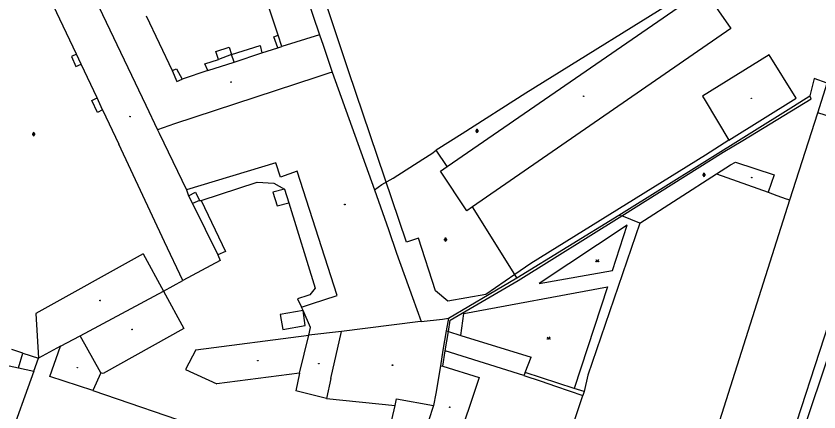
# Model space of a CAD drawing. Extents: x -599770 to -598493, y -1162076 to -1159209.
# Drawn here: x -599147.3 to -599018.2, y -1161324.2 to -1161260.5 of the extents above; entities that cross this region are included whole.
import ezdxf

# ---------------------------------------------------------------- set-up
doc = ezdxf.new("R2010")
doc.units = 0
doc.layers.add('Podklad', color=7, linetype='Continuous')

msp = doc.modelspace()

# ---------------------------------------------------------------- linework, layer by layer
at = {"layer": 'Podklad'}
for p, q in [((-599144.72, -1161279.54), (-599144.22, -1161279.54)), ((-599144.6, -1161279.41), (-599144.6, -1161279.66)), ((-599144.35, -1161279.41), (-599144.35, -1161279.66)), ((-599073.44, -1161279.03), (-599072.94, -1161279.03)), ((-599073.32, -1161278.9), (-599073.32, -1161279.15)), ((-599073.07, -1161278.9), (-599073.07, -1161279.15)), ((-599036.94, -1161286.09), (-599036.44, -1161286.09)), ((-599036.82, -1161285.96), (-599036.82, -1161286.21)), ((-599036.57, -1161285.96), (-599036.57, -1161286.21)), ((-599078.37, -1161296.37), (-599078.37, -1161296.62)), ((-599078.12, -1161296.37), (-599078.12, -1161296.62)), ((-599078.49, -1161296.5), (-599077.99, -1161296.5))]:
    msp.add_line(p, q, dxfattribs=at)
for points in [[(-599071.74, -1161305.34), (-599077.88, -1161306.38), (-599079.83, -1161304.74), (-599082.59, -1161296.27), (-599084.54, -1161296.9), (-599093.86, -1161269.34), (-599102.17, -1161244.41), (-599110.62, -1161217.55), (-599088.64, -1161207.21)], [(-599113.27, -1161219.9), (-599098.48, -1161263.56)], [(-599139.19, -1161248.14), (-599126.4, -1161274.89)], [(-599105.17, -1161263.64), (-599109.11, -1161251.6)], [(-599137.55, -1161266.68), (-599143.4, -1161254.34)], [(-599077.98, -1161284.76), (-599036.72, -1161256.3)], [(-599038.35, -1161256.17), (-599065.33, -1161272.97)], [(-599036.72, -1161256.3), (-599032.35, -1161262.53)], [(-599126.37, -1161260.51), (-599122.17, -1161269.3)], [(-599032.35, -1161262.53), (-599073.91, -1161291.24)], [(-599105.84, -1161263.89), (-599105.17, -1161263.64)], [(-599105.22, -1161265.66), (-599105.84, -1161263.89)], [(-599104.57, -1161265.42), (-599105.17, -1161263.64)], [(-599098.48, -1161263.56), (-599104.57, -1161265.42)], [(-599098.48, -1161263.56), (-599097.91, -1161265.25)], [(-599112.63, -1161266.74), (-599108.04, -1161265.27)], [(-599108.04, -1161265.27), (-599107.75, -1161266.46)], [(-599105.22, -1161265.66), (-599104.57, -1161265.42)], [(-599097.91, -1161265.25), (-599096.46, -1161269.57)], [(-599137.55, -1161266.68), (-599138.39, -1161267.06)], [(-599136.83, -1161268.3), (-599137.55, -1161266.68)], [(-599115.18, -1161266.26), (-599113.04, -1161265.57)], [(-599114.74, -1161267.56), (-599115.18, -1161266.26)], [(-599113.04, -1161265.57), (-599112.63, -1161266.74)], [(-599112.23, -1161267.97), (-599107.75, -1161266.46)], [(-599107.75, -1161266.46), (-599105.22, -1161265.66)], [(-599138.39, -1161267.06), (-599137.67, -1161268.67)], [(-599116.94, -1161268.22), (-599114.74, -1161267.56)], [(-599116.48, -1161269.33), (-599112.23, -1161267.97)], [(-599112.63, -1161266.74), (-599114.74, -1161267.56)], [(-599112.23, -1161267.97), (-599112.63, -1161266.74)], [(-599026.22, -1161266.76), (-599036.91, -1161273.43)], [(-599021.84, -1161273.76), (-599026.22, -1161266.76)], [(-599137.67, -1161268.67), (-599136.83, -1161268.3)], [(-599134.25, -1161273.72), (-599136.83, -1161268.3)], [(-599122.17, -1161269.3), (-599121.5, -1161269.02)], [(-599122.17, -1161269.3), (-599121.42, -1161271.08)], [(-599121.5, -1161269.02), (-599120.61, -1161270.72)], [(-599116.48, -1161269.33), (-599116.94, -1161268.22)], [(-599099.09, -1161270.43), (-599121.82, -1161277.86)], [(-599116.48, -1161269.33), (-599120.61, -1161270.72)], [(-599097.01, -1161269.71), (-599099.09, -1161270.43)], [(-599096.46, -1161269.57), (-599097.01, -1161269.71)], [(-599096.46, -1161269.57), (-599089.65, -1161288.48)], [(-599121.42, -1161271.08), (-599120.61, -1161270.72)], [(-599018.96, -1161270.61), (-599019.65, -1161273.39)], [(-599016.89, -1161271.32), (-599018.96, -1161270.61)], [(-599018.41, -1161276.11), (-599016.89, -1161271.32)], [(-599065.33, -1161272.97), (-599075.58, -1161279.46)], [(-599135.09, -1161274.12), (-599134.25, -1161273.72)], [(-599134.19, -1161276.05), (-599135.09, -1161274.12)], [(-599133.39, -1161275.61), (-599134.25, -1161273.72)], [(-599036.91, -1161273.43), (-599036.48, -1161274.15)], [(-599036.48, -1161274.15), (-599032.68, -1161280.53)], [(-599032.68, -1161280.53), (-599021.84, -1161273.76)], [(-599030.46, -1161280.57), (-599019.43, -1161273.87)], [(-599022.32, -1161275.06), (-599019.65, -1161273.39)], [(-599019.43, -1161273.87), (-599019.65, -1161273.39)], [(-599133.39, -1161275.61), (-599134.19, -1161276.05)], [(-599133.39, -1161275.61), (-599130.79, -1161281.14)], [(-599126.4, -1161274.89), (-599124.55, -1161278.86)], [(-599050.4, -1161292.57), (-599022.32, -1161275.06)], [(-599022.91, -1161290.1), (-599018.41, -1161276.11)], [(-599003.55, -1161280.85), (-599018.41, -1161276.11)], [(-599121.82, -1161277.86), (-599124.55, -1161278.86)], [(-599124.55, -1161278.86), (-599124.29, -1161279.38)], [(-599124.29, -1161279.38), (-599119.88, -1161288.5)], [(-599075.58, -1161279.46), (-599079.73, -1161282.11)], [(-599032.68, -1161280.53), (-599036.46, -1161282.89)], [(-599033.61, -1161282.42), (-599030.46, -1161280.57)], [(-599123.41, -1161296.83), (-599130.79, -1161281.14)], [(-599080.45, -1161282.63), (-599079.73, -1161282.11)], [(-599077.98, -1161284.76), (-599079.73, -1161282.11)], [(-599081.91, -1161283.57), (-599080.45, -1161282.63)], [(-599036.46, -1161282.89), (-599064.5, -1161300.35)], [(-599049.91, -1161292.69), (-599033.61, -1161282.42)], [(-599105.5, -1161284.17), (-599119.88, -1161288.5)], [(-599104.75, -1161286.44), (-599105.5, -1161284.17)], [(-599086.67, -1161286.59), (-599081.91, -1161283.57)], [(-599079.06, -1161285.51), (-599077.98, -1161284.76)], [(-599034.66, -1161285.94), (-599032.4, -1161284.49)], [(-599032.4, -1161284.49), (-599031.61, -1161284.04)], [(-599031.61, -1161284.04), (-599025.43, -1161286.09)], [(-599102.09, -1161285.48), (-599104.75, -1161286.44)], [(-599095.67, -1161305.49), (-599102.09, -1161285.48)], [(-599074.79, -1161291.85), (-599079.06, -1161285.51)], [(-599047, -1161293.85), (-599034.66, -1161285.94)], [(-599034.66, -1161285.94), (-599026.36, -1161288.88)], [(-599025.43, -1161286.09), (-599026.36, -1161288.88)], [(-599117.55, -1161290.21), (-599108.55, -1161287.27)], [(-599108.55, -1161287.27), (-599105.84, -1161287.4)], [(-599088.47, -1161287.65), (-599086.67, -1161286.59)], [(-599119.88, -1161288.5), (-599119.54, -1161289.44)], [(-599104.13, -1161288.38), (-599105.99, -1161288.85)], [(-599105.84, -1161287.4), (-599104.13, -1161288.38)], [(-599104.13, -1161288.38), (-599103.45, -1161290.59)], [(-599089.65, -1161288.48), (-599088.47, -1161287.65)], [(-599089.65, -1161288.48), (-599087.4, -1161294.89)], [(-599119.54, -1161289.44), (-599118.43, -1161288.89)], [(-599119.54, -1161289.44), (-599118.91, -1161290.71)], [(-599118.43, -1161288.89), (-599117.81, -1161290.21)], [(-599105.99, -1161288.85), (-599105.31, -1161291.08)], [(-599026.36, -1161288.88), (-599024.96, -1161289.39)], [(-599024.96, -1161289.39), (-599023.45, -1161289.96)], [(-599023.45, -1161289.96), (-599022.91, -1161290.1)], [(-599117.81, -1161290.21), (-599118.91, -1161290.71)], [(-599118.91, -1161290.71), (-599114.86, -1161298.95)], [(-599117.81, -1161290.21), (-599117.55, -1161290.21)], [(-599117.55, -1161290.21), (-599113.6, -1161298.41)], [(-599105.31, -1161291.08), (-599103.45, -1161290.59)], [(-599103.45, -1161290.59), (-599099.21, -1161304.29)], [(-599073.91, -1161291.24), (-599074.79, -1161291.85)], [(-599067.08, -1161302.13), (-599073.91, -1161291.24)], [(-599037.68, -1161336.7), (-599022.91, -1161290.1)], [(-599066.77, -1161302.62), (-599050.4, -1161292.57)], [(-599066.57, -1161303.05), (-599049.91, -1161292.69)], [(-599050.4, -1161292.57), (-599049.91, -1161292.69)], [(-599047, -1161293.85), (-599049.91, -1161292.69)], [(-599087.4, -1161294.89), (-599086.1, -1161298.66)], [(-599049.05, -1161294.18), (-599063.18, -1161303.55), (-599051.38, -1161301.48)], [(-599047, -1161293.85), (-599055.35, -1161318.3)], [(-599051.38, -1161301.48), (-599049.05, -1161294.18)], [(-599024.72, -1161339.12), (-599010, -1161295.43)], [(-599120.45, -1161303.07), (-599123.41, -1161296.83)], [(-599126.86, -1161298.78), (-599144.09, -1161308.38)], [(-599126.86, -1161298.78), (-599123.59, -1161304.77)], [(-599113.6, -1161298.41), (-599114.86, -1161298.95)], [(-599114.86, -1161298.95), (-599114.5, -1161299.87)], [(-599086.1, -1161298.66), (-599083.55, -1161305.8)], [(-599114.5, -1161299.87), (-599120.45, -1161303.07)], [(-599054.09, -1161299.7), (-599053.84, -1161300.07), (-599053.59, -1161299.7)], [(-599064.5, -1161300.35), (-599067.08, -1161302.13)], [(-599013.72, -1161301), (-599026.21, -1161339.36)], [(-599077.77, -1161309.15), (-599071.21, -1161305.25), (-599066.77, -1161302.62)], [(-599067.08, -1161302.13), (-599071.74, -1161305.34)], [(-599066.77, -1161302.62), (-599067.08, -1161302.13)], [(-599123.59, -1161304.77), (-599120.45, -1161303.07)], [(-599077.47, -1161309.42), (-599066.57, -1161303.05)], [(-599075.76, -1161311.89), (-599075.3, -1161308.36), (-599052.21, -1161304.06), (-599057.57, -1161320.41)], [(-599136.97, -1161311.95), (-599123.59, -1161304.77)], [(-599123.59, -1161304.77), (-599120.33, -1161310.81)], [(-599100.04, -1161305.38), (-599100.38, -1161305.48)], [(-599099.21, -1161304.29), (-599100.04, -1161305.38)], [(-599100.38, -1161305.48), (-599102.03, -1161306.02)], [(-599102.03, -1161306.02), (-599101.41, -1161307.38)], [(-599099.77, -1161306.84), (-599095.67, -1161305.49)], [(-599083.55, -1161305.8), (-599082.18, -1161309.64)], [(-599101.15, -1161307.89), (-599104.84, -1161308.56)], [(-599101.41, -1161307.38), (-599099.77, -1161306.84)], [(-599101.15, -1161307.89), (-599101.41, -1161307.38)], [(-599099.93, -1161310.61), (-599101.15, -1161307.89)], [(-599100.8, -1161310.32), (-599101.15, -1161307.89)], [(-599144.09, -1161308.38), (-599143.7, -1161315.57)], [(-599104.84, -1161308.56), (-599104.4, -1161310.97)], [(-599082.18, -1161309.64), (-599078.75, -1161309.26)], [(-599078.75, -1161309.26), (-599077.77, -1161309.15)], [(-599077.77, -1161309.15), (-599078.15, -1161311.16)], [(-599104.4, -1161310.97), (-599100.8, -1161310.32)], [(-599100.21, -1161311.87), (-599099.93, -1161310.61)], [(-599082.72, -1161309.7), (-599094.98, -1161311.29)], [(-599082.18, -1161309.64), (-599082.72, -1161309.7)], [(-599077.78, -1161311.26), (-599077.47, -1161309.42)], [(-599120.33, -1161310.81), (-599133.27, -1161318)], [(-599118.39, -1161314.23), (-599100.21, -1161311.87)], [(-599101.71, -1161317.99), (-599100.21, -1161311.87)], [(-599094.98, -1161311.29), (-599100.21, -1161311.87)], [(-599096.66, -1161318.83), (-599094.98, -1161311.29)], [(-599078.15, -1161311.16), (-599078.7, -1161314.25)], [(-599078.31, -1161314.37), (-599077.78, -1161311.26)], [(-599078.15, -1161311.16), (-599077.78, -1161311.26)], [(-599077.78, -1161311.26), (-599075.76, -1161311.89), (-599064.48, -1161315.42)], [(-599140.13, -1161313.65), (-599136.97, -1161311.95)], [(-599133.67, -1161317.94), (-599136.97, -1161311.95)], [(-599061.91, -1161312.14), (-599061.66, -1161312.52), (-599061.41, -1161312.14)], [(-599146.18, -1161314.74), (-599147.95, -1161314.17)], [(-599140.13, -1161313.65), (-599143.7, -1161315.57)], [(-599141.86, -1161318.5), (-599140.13, -1161313.65)], [(-599118.39, -1161314.23), (-599120.05, -1161317.37)], [(-599078.7, -1161314.25), (-599079.07, -1161316.81)], [(-599078.7, -1161316.86), (-599078.31, -1161314.37)], [(-599065.66, -1161318.35), (-599078.31, -1161314.37)], [(-599154.41, -1161315.5), (-599146.88, -1161317.12)], [(-599146.88, -1161317.12), (-599146.18, -1161314.74)], [(-599146.18, -1161314.74), (-599143.7, -1161315.57)], [(-599144.45, -1161317.64), (-599143.7, -1161315.57)], [(-599065.43, -1161317.84), (-599064.48, -1161315.42)], [(-599079.07, -1161316.81), (-599079.79, -1161321.25)], [(-599079.07, -1161316.81), (-599078.7, -1161316.86)], [(-599078.7, -1161316.86), (-599072.84, -1161318.69)], [(-599144.45, -1161317.64), (-599148.56, -1161329.1)], [(-599146.88, -1161317.12), (-599144.45, -1161317.64)], [(-599133.67, -1161317.94), (-599134.94, -1161320.78)], [(-599133.27, -1161318), (-599133.67, -1161317.94)], [(-599120.05, -1161317.37), (-599114.99, -1161319.68)], [(-599101.71, -1161317.99), (-599114.99, -1161319.68)], [(-599101.71, -1161317.99), (-599102.3, -1161320.79)], [(-599065.43, -1161317.84), (-599065.66, -1161318.35)], [(-599065.66, -1161318.35), (-599062.88, -1161319.25)], [(-599055.94, -1161320.94), (-599057.57, -1161320.41), (-599065.43, -1161317.84)], [(-599055.35, -1161318.3), (-599055.94, -1161320.94)], [(-599134.94, -1161320.78), (-599141.86, -1161318.5)], [(-599096.66, -1161318.83), (-599097.39, -1161322.05)], [(-599072.84, -1161318.69), (-599076.6, -1161329.87)], [(-599062.88, -1161319.25), (-599060.58, -1161320.07)], [(-599134.94, -1161320.78), (-599117.4, -1161326.78)], [(-599097.39, -1161322.05), (-599102.3, -1161320.79)], [(-599060.58, -1161320.07), (-599056.16, -1161321.54)], [(-599055.94, -1161320.94), (-599056.16, -1161321.54)], [(-599097.39, -1161322.05), (-599086.34, -1161323.16)], [(-599086.34, -1161323.16), (-599086.1, -1161322.09)], [(-599086.1, -1161322.09), (-599080.19, -1161323.17)], [(-599079.79, -1161321.25), (-599080.19, -1161323.17)], [(-599060.57, -1161334.71), (-599056.16, -1161321.54)], [(-599088.98, -1161334.46), (-599086.34, -1161323.16)], [(-599080.19, -1161323.17), (-599081.76, -1161328.11)]]:
    msp.add_lwpolyline(points, dxfattribs=at)
for centre, radius in [((-599112.72, -1161271.17), 0.045), ((-599112.72, -1161271.17), 0.0199), ((-599056.04, -1161273.44), 0.045), ((-599056.04, -1161273.44), 0.0199), ((-599029.07, -1161273.78), 0.045), ((-599029.07, -1161273.78), 0.0199), ((-599128.95, -1161276.71), 0.045), ((-599128.95, -1161276.71), 0.0199), ((-599029, -1161286.52), 0.045), ((-599029, -1161286.52), 0.0199), ((-599094.43, -1161290.85), 0.045), ((-599094.43, -1161290.85), 0.0199), ((-599054.07, -1161300.04), 0.025), ((-599053.62, -1161300.04), 0.025), ((-599133.78, -1161306.28), 0.045), ((-599133.78, -1161306.28), 0.0199), ((-599128.64, -1161310.94), 0.045), ((-599128.64, -1161310.94), 0.0199), ((-599061.88, -1161312.49), 0.025), ((-599061.44, -1161312.49), 0.025), ((-599137.43, -1161317.08), 0.045), ((-599137.43, -1161317.08), 0.0199), ((-599108.42, -1161315.96), 0.045), ((-599108.42, -1161315.96), 0.0199), ((-599098.61, -1161316.44), 0.045), ((-599098.61, -1161316.44), 0.0199), ((-599086.77, -1161316.68), 0.045), ((-599086.77, -1161316.68), 0.0199), ((-599077.56, -1161323.44), 0.045), ((-599077.56, -1161323.44), 0.0199)]:
    msp.add_circle(centre, radius, dxfattribs=at)
for centre, start, end in [((-599144.47, -1161279.41), 0, 180), ((-599073.19, -1161278.9), 0, 180), ((-599073.19, -1161279.15), 180, 0), ((-599144.47, -1161279.66), 180, 0), ((-599036.69, -1161285.96), 0, 180), ((-599036.69, -1161286.21), 180, 0), ((-599078.24, -1161296.37), 0, 180), ((-599078.24, -1161296.62), 180, 0)]:
    msp.add_arc(centre, 0.125, start, end, dxfattribs=at)

doc.saveas('drawing.dxf')
